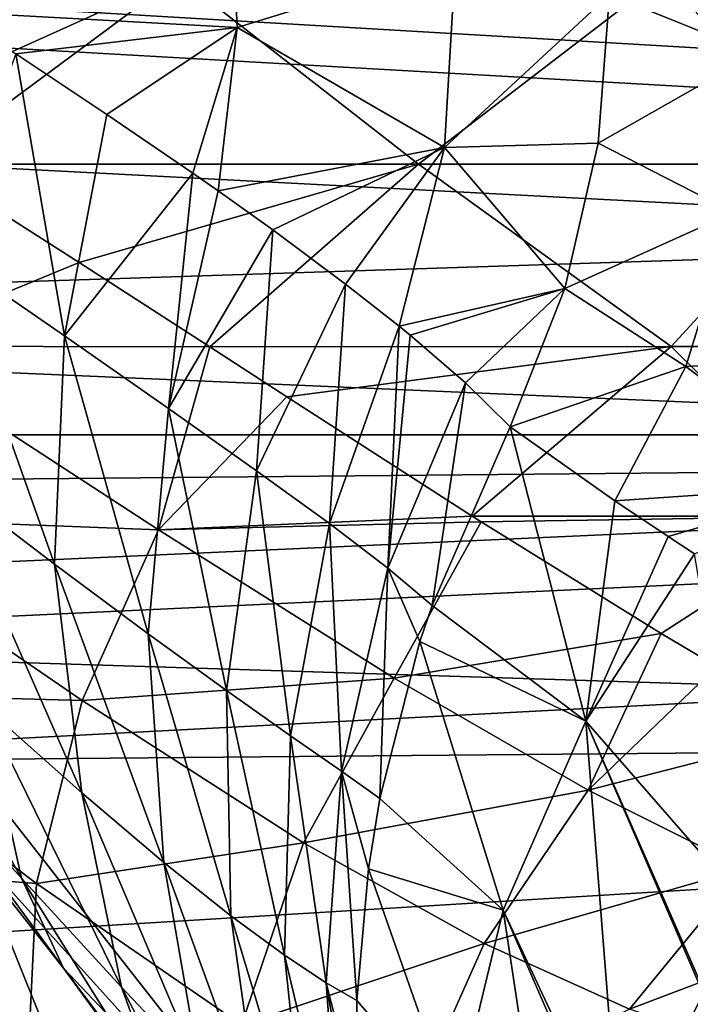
# Model space of a CAD drawing. Header units: millimetres. Extents: x -100 to 100, y -64 to 136.
# Tile 516 of 530: x 11.05 to 12.42, y 76.95 to 78.95. Entities that reach past the tile are written whole.
import ezdxf

# ---------------------------------------------------------------- set-up
doc = ezdxf.new("R2010")
doc.units = ezdxf.units.MM
doc.header["$LTSCALE"] = 159.143519
for name, color, linetype in [('22', 7, 'CONTINUOUS'), ('230', 7, 'CONTINUOUS'), ('240', 7, 'CONTINUOUS'), ('241', 7, 'CONTINUOUS'), ('242', 7, 'CONTINUOUS'), ('243', 7, 'CONTINUOUS'), ('247', 7, 'CONTINUOUS'), ('248', 7, 'CONTINUOUS'), ('255', 7, 'CONTINUOUS'), ('271', 7, 'CONTINUOUS'), ('275', 7, 'CONTINUOUS'), ('281', 7, 'CONTINUOUS'), ('374', 7, 'CONTINUOUS'), ('381', 7, 'CONTINUOUS'), ('383', 7, 'CONTINUOUS'), ('397', 7, 'CONTINUOUS'), ('407', 7, 'CONTINUOUS'), ('412', 7, 'CONTINUOUS'), ('437', 7, 'CONTINUOUS')]:
    doc.layers.add(name, color=color, linetype=linetype)

msp = doc.modelspace()

# ---------------------------------------------------------------- linework, layer by layer
at = {"layer": '22', "color": 7, "linetype": 'CONTINUOUS', "true_color": 0x8c979c}
for points in [[(11.1052, 75.904, -15.8635), (10.1466, 76.8376, -16.1953), (10.0896, 77.1651, -15.8635), (11.1052, 75.904, -15.8635)], [(11.1052, 75.904, -15.8635), (10.0896, 77.1651, -15.8635), (10.537, 76.8193, -15.5048), (11.1052, 75.904, -15.8635)]]:
    msp.add_3dface(points, dxfattribs=at)
at = {"layer": '230', "color": 7, "linetype": 'CONTINUOUS', "true_color": 0x8c979c}
for points in [[(11.9031, 76.2159, 24.8415), (10.906, 77.3197, 17.9484), (10.8256, 77.5912, 24.8415), (11.9031, 76.2159, 24.8415)], [(11.1424, 77.0195, 17.3428), (10.906, 77.3197, 17.9484), (11.9031, 76.2159, 24.8415), (11.1424, 77.0195, 17.3428)], [(11.2252, 76.9095, 17.1), (11.1424, 77.0195, 17.3428), (11.9031, 76.2159, 24.8415), (11.2252, 76.9095, 17.1)]]:
    msp.add_3dface(points, dxfattribs=at)
at = {"layer": '240', "color": 7, "linetype": 'CONTINUOUS', "true_color": 0x8c979c}
for points in [[(12.5428, 79.1975, 8.5012), (12.2516, 78.9978, 10.0995), (12.5489, 78.8781, 8.5018), (12.5428, 79.1975, 8.5012)], [(12.2516, 78.9978, 10.0995), (12.2286, 78.6959, 10.0961), (12.5489, 78.8781, 8.5018), (12.2516, 78.9978, 10.0995)], [(12.5489, 78.8781, 8.5018), (12.2286, 78.6959, 10.0961), (12.5037, 78.5553, 8.4914), (12.5489, 78.8781, 8.5018)], [(12.2286, 78.6959, 10.0961), (12.1607, 78.4009, 10.0862), (12.5037, 78.5553, 8.4914), (12.2286, 78.6959, 10.0961)], [(12.5037, 78.5553, 8.4914), (12.1607, 78.4009, 10.0862), (12.4071, 78.242, 8.4691), (12.5037, 78.5553, 8.4914)], [(12.5037, 78.5553, 8.4914), (12.4071, 78.242, 8.4691), (12.8484, 78.2636, 6.8858), (12.5037, 78.5553, 8.4914)], [(12.1607, 78.4009, 10.0862), (12.0496, 78.1197, 10.07), (12.4071, 78.242, 8.4691), (12.1607, 78.4009, 10.0862)], [(12.8484, 78.2636, 6.8858), (12.4071, 78.242, 8.4691), (12.7273, 78.0007, 6.8476), (12.8484, 78.2636, 6.8858)], [(12.4071, 78.242, 8.4691), (12.0496, 78.1197, 10.07), (12.2627, 77.9691, 8.4862), (12.4071, 78.242, 8.4691)], [(12.4071, 78.242, 8.4691), (12.2627, 77.9691, 8.4862), (12.7273, 78.0007, 6.8476), (12.4071, 78.242, 8.4691)], [(12.2627, 77.9691, 8.4862), (12.3706, 77.897, 7.8541), (12.7273, 78.0007, 6.8476), (12.2627, 77.9691, 8.4862)], [(12.7273, 78.0007, 6.8476), (12.3706, 77.897, 7.8541), (12.4247, 77.8617, 7.5608), (12.7273, 78.0007, 6.8476)]]:
    msp.add_3dface(points, dxfattribs=at)
at = {"layer": '241', "color": 7, "linetype": 'CONTINUOUS', "true_color": 0x8c979c}
for points in [[(12.2035, 77.5214, 7.6294), (12.0496, 78.1197, 10.07), (11.8914, 77.7567, 10.1408), (12.2035, 77.5214, 7.6294)], [(12.2627, 77.9691, 8.4862), (12.0496, 78.1197, 10.07), (12.2035, 77.5214, 7.6294), (12.2627, 77.9691, 8.4862)], [(12.3706, 77.897, 7.8541), (12.2627, 77.9691, 8.4862), (12.2035, 77.5214, 7.6294), (12.3706, 77.897, 7.8541)], [(12.4247, 77.8617, 7.5608), (12.3706, 77.897, 7.8541), (12.2035, 77.5214, 7.6294), (12.4247, 77.8617, 7.5608)], [(12.4247, 77.8617, 7.5608), (12.2035, 77.5214, 7.6294), (12.5482, 77.1261, 5.2453), (12.4247, 77.8617, 7.5608)], [(11.8667, 77.6832, 10.1544), (12.2035, 77.5214, 7.6294), (11.8914, 77.7567, 10.1408), (11.8667, 77.6832, 10.1544)], [(11.7854, 77.3645, 10.2115), (12.0354, 77.1373, 7.7197), (11.8667, 77.6832, 10.1544), (11.7854, 77.3645, 10.2115)], [(12.0354, 77.1373, 7.7197), (12.2035, 77.5214, 7.6294), (11.8667, 77.6832, 10.1544), (12.0354, 77.1373, 7.7197)], [(12.2035, 77.5214, 7.6294), (12.0354, 77.1373, 7.7197), (12.2739, 76.6277, 5.3563), (12.2035, 77.5214, 7.6294)], [(12.5482, 77.1261, 5.2453), (12.2035, 77.5214, 7.6294), (12.4445, 76.9715, 5.2797), (12.5482, 77.1261, 5.2453)], [(12.4445, 76.9715, 5.2797), (12.2035, 77.5214, 7.6294), (12.4422, 76.9678, 5.2806), (12.4445, 76.9715, 5.2797)], [(12.4422, 76.9678, 5.2806), (12.2035, 77.5214, 7.6294), (12.2739, 76.6277, 5.3563), (12.4422, 76.9678, 5.2806)], [(11.7618, 77.2211, 10.2359), (12.0354, 77.1373, 7.7197), (11.7854, 77.3645, 10.2115), (11.7618, 77.2211, 10.2359)], [(11.7382, 76.9541, 10.2797), (11.9361, 76.7246, 7.8133), (11.7618, 77.2211, 10.2359), (11.7382, 76.9541, 10.2797)], [(11.9361, 76.7246, 7.8133), (12.0354, 77.1373, 7.7197), (11.7618, 77.2211, 10.2359), (11.9361, 76.7246, 7.8133)], [(12.0354, 77.1373, 7.7197), (11.9361, 76.7246, 7.8133), (12.1676, 76.2644, 5.4372), (12.0354, 77.1373, 7.7197)], [(12.2739, 76.6277, 5.3563), (12.0354, 77.1373, 7.7197), (12.2661, 76.6075, 5.3608), (12.2739, 76.6277, 5.3563)], [(12.2661, 76.6075, 5.3608), (12.0354, 77.1373, 7.7197), (12.1676, 76.2644, 5.4372), (12.2661, 76.6075, 5.3608)], [(11.7379, 76.7472, 10.312), (11.9361, 76.7246, 7.8133), (11.7382, 76.9541, 10.2797), (11.7379, 76.7472, 10.312)]]:
    msp.add_3dface(points, dxfattribs=at)
at = {"layer": '242', "color": 7, "linetype": 'CONTINUOUS', "true_color": 0x8c979c}
for points in [[(11.1741, 78.4538, -9.223), (10.7619, 78.2834, -9.7115), (10.8614, 78.6531, -9.6582), (11.1741, 78.4538, -9.223)], [(11.4395, 78.2824, -8.7982), (10.7619, 78.2834, -9.7115), (11.1741, 78.4538, -9.223), (11.4395, 78.2824, -8.7982)], [(10.7619, 78.2834, -9.7115), (11.3357, 77.9099, -8.7352), (10.6344, 77.9372, -9.9149), (10.7619, 78.2834, -9.7115)], [(11.3357, 77.9099, -8.7352), (10.7619, 78.2834, -9.7115), (11.4395, 78.2824, -8.7982), (11.3357, 77.9099, -8.7352)], [(11.5963, 78.1807, -8.5193), (11.3357, 77.9099, -8.7352), (11.4395, 78.2824, -8.7982), (11.5963, 78.1807, -8.5193)], [(11.973, 77.9382, -7.745), (11.3357, 77.9099, -8.7352), (11.5963, 78.1807, -8.5193), (11.973, 77.9382, -7.745)], [(11.1806, 77.5631, -8.8823), (10.5713, 77.5801, -10.1633), (10.6344, 77.9372, -9.9149), (11.1806, 77.5631, -8.8823)], [(11.3357, 77.9099, -8.7352), (11.1806, 77.5631, -8.8823), (10.6344, 77.9372, -9.9149), (11.3357, 77.9099, -8.7352)], [(11.991, 77.9268, -7.7038), (11.3357, 77.9099, -8.7352), (11.973, 77.9382, -7.745), (11.991, 77.9268, -7.7038)], [(11.8141, 77.6085, -7.6604), (11.3357, 77.9099, -8.7352), (11.991, 77.9268, -7.7038), (11.8141, 77.6085, -7.6604)], [(12.357, 77.6995, -6.7578), (11.8141, 77.6085, -7.6604), (11.991, 77.9268, -7.7038), (12.357, 77.6995, -6.7578)], [(11.3357, 77.9099, -8.7352), (11.8141, 77.6085, -7.6604), (11.1806, 77.5631, -8.8823), (11.3357, 77.9099, -8.7352)], [(12.2081, 77.3815, -6.5057), (11.8141, 77.6085, -7.6604), (12.357, 77.6995, -6.7578), (12.2081, 77.3815, -6.5057)], [(12.47, 77.6322, -6.4164), (12.2081, 77.3815, -6.5057), (12.357, 77.6995, -6.7578), (12.47, 77.6322, -6.4164)], [(12.6921, 77.5053, -5.6519), (12.2081, 77.3815, -6.5057), (12.47, 77.6322, -6.4164), (12.6921, 77.5053, -5.6519)], [(11.8141, 77.6085, -7.6604), (11.63, 77.2745, -7.7599), (11.1806, 77.5631, -8.8823), (11.8141, 77.6085, -7.6604)], [(11.8141, 77.6085, -7.6604), (12.2081, 77.3815, -6.5057), (11.63, 77.2745, -7.7599), (11.8141, 77.6085, -7.6604)], [(11.0879, 77.1914, -9.0662), (10.5831, 77.2302, -10.448), (10.5713, 77.5801, -10.1633), (11.0879, 77.1914, -9.0662)], [(11.0879, 77.1914, -9.0662), (10.5713, 77.5801, -10.1633), (11.1806, 77.5631, -8.8823), (11.0879, 77.1914, -9.0662)], [(11.63, 77.2745, -7.7599), (11.0879, 77.1914, -9.0662), (11.1806, 77.5631, -8.8823), (11.63, 77.2745, -7.7599)], [(12.5265, 77.2222, -5.2872), (12.2081, 77.3815, -6.5057), (12.6921, 77.5053, -5.6519), (12.5265, 77.2222, -5.2872)], [(12.2081, 77.3815, -6.5057), (11.997, 77.0694, -6.5684), (11.63, 77.2745, -7.7599), (12.2081, 77.3815, -6.5057)], [(12.2081, 77.3815, -6.5057), (12.5265, 77.2222, -5.2872), (11.997, 77.0694, -6.5684), (12.2081, 77.3815, -6.5057)], [(11.5043, 76.9045, -7.8877), (11.0879, 77.1914, -9.0662), (11.63, 77.2745, -7.7599), (11.5043, 76.9045, -7.8877)], [(11.997, 77.0694, -6.5684), (11.5043, 76.9045, -7.8877), (11.63, 77.2745, -7.7599), (11.997, 77.0694, -6.5684)], [(11.0694, 76.812, -9.2808), (10.673, 76.9068, -10.7556), (10.5831, 77.2302, -10.448), (11.0694, 76.812, -9.2808)], [(11.0694, 76.812, -9.2808), (10.5831, 77.2302, -10.448), (11.0879, 77.1914, -9.0662), (11.0694, 76.812, -9.2808)], [(12.5265, 77.2222, -5.2872), (12.2925, 76.9362, -5.3238), (11.997, 77.0694, -6.5684), (12.5265, 77.2222, -5.2872)], [(12.5265, 77.2222, -5.2872), (12.7746, 77.1188, -4.0181), (12.2925, 76.9362, -5.3238), (12.5265, 77.2222, -5.2872)], [(11.5043, 76.9045, -7.8877), (11.0694, 76.812, -9.2808), (11.0879, 77.1914, -9.0662), (11.5043, 76.9045, -7.8877)], [(12.7746, 77.1188, -4.0181), (12.5231, 76.8584, -4.0374), (12.2925, 76.9362, -5.3238), (12.7746, 77.1188, -4.0181)], [(11.8389, 76.7132, -6.6516), (11.5043, 76.9045, -7.8877), (11.997, 77.0694, -6.5684), (11.8389, 76.7132, -6.6516)], [(12.2925, 76.9362, -5.3238), (11.8389, 76.7132, -6.6516), (11.997, 77.0694, -6.5684), (12.2925, 76.9362, -5.3238)], [(12.4422, 76.9678, 5.2806), (12.2739, 76.6277, 5.3563), (12.4309, 76.5444, 4.0499), (12.4422, 76.9678, 5.2806)]]:
    msp.add_3dface(points, dxfattribs=at)
at = {"layer": '243', "color": 7, "linetype": 'CONTINUOUS', "true_color": 0x8c979c}
for points in [[(10.7226, 78.7399, -9.8318), (10.2359, 79.0349, -10.361), (11.3757, 79.0349, -9.0949), (10.7226, 78.7399, -9.8318)], [(10.8614, 78.6531, -9.6582), (10.7226, 78.7399, -9.8318), (11.3757, 79.0349, -9.0949), (10.8614, 78.6531, -9.6582)], [(11.8635, 78.6533, -8.397), (10.8614, 78.6531, -9.6582), (11.3757, 79.0349, -9.0949), (11.8635, 78.6533, -8.397)], [(12.3599, 79.0349, -7.7043), (11.8635, 78.6533, -8.397), (11.3757, 79.0349, -9.0949), (12.3599, 79.0349, -7.7043)], [(12.7174, 78.6533, -7.0371), (11.8635, 78.6533, -8.397), (12.3599, 79.0349, -7.7043), (12.7174, 78.6533, -7.0371)], [(13.175, 79.0349, -6.2084), (12.7174, 78.6533, -7.0371), (12.3599, 79.0349, -7.7043), (13.175, 79.0349, -6.2084)], [(11.1741, 78.4538, -9.223), (10.8614, 78.6531, -9.6582), (11.8635, 78.6533, -8.397), (11.1741, 78.4538, -9.223)], [(11.4395, 78.2824, -8.7982), (11.1741, 78.4538, -9.223), (11.8635, 78.6533, -8.397), (11.4395, 78.2824, -8.7982)], [(11.4395, 78.2824, -8.7982), (11.8635, 78.6533, -8.397), (12.3773, 78.2825, -7.4212), (11.4395, 78.2824, -8.7982)], [(11.8635, 78.6533, -8.397), (12.7174, 78.6533, -7.0371), (12.3773, 78.2825, -7.4212), (11.8635, 78.6533, -8.397)], [(12.3773, 78.2825, -7.4212), (12.7174, 78.6533, -7.0371), (13.1464, 78.2825, -5.9536), (12.3773, 78.2825, -7.4212)], [(11.5963, 78.1807, -8.5193), (11.4395, 78.2824, -8.7982), (12.3773, 78.2825, -7.4212), (11.5963, 78.1807, -8.5193)], [(11.973, 77.9382, -7.745), (11.5963, 78.1807, -8.5193), (12.3773, 78.2825, -7.4212), (11.973, 77.9382, -7.745)], [(11.973, 77.9382, -7.745), (12.3773, 78.2825, -7.4212), (12.7255, 77.9383, -6.4342), (11.973, 77.9382, -7.745)], [(12.3773, 78.2825, -7.4212), (13.1464, 78.2825, -5.9536), (12.7255, 77.9383, -6.4342), (12.3773, 78.2825, -7.4212)], [(11.991, 77.9268, -7.7038), (11.973, 77.9382, -7.745), (12.7255, 77.9383, -6.4342), (11.991, 77.9268, -7.7038)], [(12.357, 77.6995, -6.7578), (11.991, 77.9268, -7.7038), (12.7255, 77.9383, -6.4342), (12.357, 77.6995, -6.7578)], [(12.47, 77.6322, -6.4164), (12.357, 77.6995, -6.7578), (12.7255, 77.9383, -6.4342), (12.47, 77.6322, -6.4164)]]:
    msp.add_3dface(points, dxfattribs=at)
at = {"layer": '247', "color": 7, "linetype": 'CONTINUOUS', "true_color": 0x8c979c}
for points in [[(10.8988, 78.4739, 15.1935), (11.1445, 78.3042, 14.4039), (11.0453, 78.8775, 14.7595), (10.8988, 78.4739, 15.1935)], [(11.0453, 78.8775, 14.7595), (11.1445, 78.3042, 14.4039), (11.2307, 78.7545, 14.2212), (11.0453, 78.8775, 14.7595)], [(11.2307, 78.7545, 14.2212), (11.1445, 78.3042, 14.4039), (11.4054, 78.6349, 13.6409), (11.2307, 78.7545, 14.2212)], [(11.1445, 78.3042, 14.4039), (11.3556, 78.1568, 13.5884), (11.4054, 78.6349, 13.6409), (11.1445, 78.3042, 14.4039)], [(11.4054, 78.6349, 13.6409), (11.3556, 78.1568, 13.5884), (11.4566, 78.5991, 13.4544), (11.4054, 78.6349, 13.6409)], [(11.4566, 78.5991, 13.4544), (11.3556, 78.1568, 13.5884), (11.5677, 78.5196, 13.0174), (11.4566, 78.5991, 13.4544)], [(11.3556, 78.1568, 13.5884), (11.5344, 78.0303, 12.7512), (11.5677, 78.5196, 13.0174), (11.3556, 78.1568, 13.5884)], [(11.5677, 78.5196, 13.0174), (11.5344, 78.0303, 12.7512), (11.7155, 78.4097, 12.3497), (11.5677, 78.5196, 13.0174)], [(11.1445, 78.3042, 14.4039), (10.8988, 78.4739, 15.1935), (11.1243, 77.8405, 14.6169), (11.1445, 78.3042, 14.4039)], [(11.1243, 77.8405, 14.6169), (10.8988, 78.4739, 15.1935), (10.8999, 78.0114, 15.4509), (11.1243, 77.8405, 14.6169)], [(11.5344, 78.0303, 12.7512), (11.6826, 77.9228, 11.8956), (11.7155, 78.4097, 12.3497), (11.5344, 78.0303, 12.7512)], [(11.7155, 78.4097, 12.3497), (11.6826, 77.9228, 11.8956), (11.8247, 78.3238, 11.7666), (11.7155, 78.4097, 12.3497)], [(11.6826, 77.9228, 11.8956), (11.8014, 77.8325, 11.0245), (11.8247, 78.3238, 11.7666), (11.6826, 77.9228, 11.8956)], [(11.8247, 78.3238, 11.7666), (11.8014, 77.8325, 11.0245), (11.8466, 78.3059, 11.6366), (11.8247, 78.3238, 11.7666)], [(11.3144, 77.6988, 13.7626), (11.1445, 78.3042, 14.4039), (11.1243, 77.8405, 14.6169), (11.3144, 77.6988, 13.7626)], [(11.3556, 78.1568, 13.5884), (11.1445, 78.3042, 14.4039), (11.3144, 77.6988, 13.7626), (11.3556, 78.1568, 13.5884)], [(11.8466, 78.3059, 11.6366), (11.8014, 77.8325, 11.0245), (11.9589, 78.209, 10.877), (11.8466, 78.3059, 11.6366)], [(11.8014, 77.8325, 11.0245), (11.8914, 77.7567, 10.1408), (11.9589, 78.209, 10.877), (11.8014, 77.8325, 11.0245)], [(11.8914, 77.7567, 10.1408), (12.0496, 78.1197, 10.07), (11.9589, 78.209, 10.877), (11.8914, 77.7567, 10.1408)], [(11.4734, 77.5835, 12.8921), (11.3556, 78.1568, 13.5884), (11.3144, 77.6988, 13.7626), (11.4734, 77.5835, 12.8921)], [(11.5344, 78.0303, 12.7512), (11.3556, 78.1568, 13.5884), (11.4734, 77.5835, 12.8921), (11.5344, 78.0303, 12.7512)], [(11.6038, 77.4914, 12.0084), (11.5344, 78.0303, 12.7512), (11.4734, 77.5835, 12.8921), (11.6038, 77.4914, 12.0084)], [(11.6826, 77.9228, 11.8956), (11.5344, 78.0303, 12.7512), (11.6038, 77.4914, 12.0084), (11.6826, 77.9228, 11.8956)], [(11.1243, 77.8405, 14.6169), (10.8999, 78.0114, 15.4509), (11.1798, 77.3757, 14.8415), (11.1243, 77.8405, 14.6169)], [(11.1798, 77.3757, 14.8415), (10.8999, 78.0114, 15.4509), (10.9786, 77.5539, 15.7231), (11.1798, 77.3757, 14.8415)], [(11.7075, 77.4197, 11.1142), (11.6826, 77.9228, 11.8956), (11.6038, 77.4914, 12.0084), (11.7075, 77.4197, 11.1142)], [(11.8014, 77.8325, 11.0245), (11.6826, 77.9228, 11.8956), (11.7075, 77.4197, 11.1142), (11.8014, 77.8325, 11.0245)], [(11.3144, 77.6988, 13.7626), (11.1243, 77.8405, 14.6169), (11.3461, 77.2345, 13.9451), (11.3144, 77.6988, 13.7626)], [(11.3461, 77.2345, 13.9451), (11.1243, 77.8405, 14.6169), (11.1798, 77.3757, 14.8415), (11.3461, 77.2345, 13.9451)], [(11.7854, 77.3645, 10.2115), (11.8014, 77.8325, 11.0245), (11.7075, 77.4197, 11.1142), (11.7854, 77.3645, 10.2115)], [(11.7854, 77.3645, 10.2115), (11.8667, 77.6832, 10.1544), (11.8014, 77.8325, 11.0245), (11.7854, 77.3645, 10.2115)], [(11.8667, 77.6832, 10.1544), (11.8914, 77.7567, 10.1408), (11.8014, 77.8325, 11.0245), (11.8667, 77.6832, 10.1544)], [(10.9786, 77.5539, 15.7231), (10.737, 77.7728, 16.5843), (11.0574, 77.2027, 16.3504), (10.9786, 77.5539, 15.7231)], [(11.0574, 77.2027, 16.3504), (10.737, 77.7728, 16.5843), (10.8024, 77.4837, 17.3142), (11.0574, 77.2027, 16.3504)], [(11.4734, 77.5835, 12.8921), (11.3144, 77.6988, 13.7626), (11.4822, 77.126, 13.0382), (11.4734, 77.5835, 12.8921)], [(11.4822, 77.126, 13.0382), (11.3144, 77.6988, 13.7626), (11.3461, 77.2345, 13.9451), (11.4822, 77.126, 13.0382)], [(11.6038, 77.4914, 12.0084), (11.4734, 77.5835, 12.8921), (11.5914, 77.0459, 12.1237), (11.6038, 77.4914, 12.0084)], [(11.5914, 77.0459, 12.1237), (11.4734, 77.5835, 12.8921), (11.4822, 77.126, 13.0382), (11.5914, 77.0459, 12.1237)], [(11.1798, 77.3757, 14.8415), (10.9786, 77.5539, 15.7231), (11.2601, 76.9807, 15.3655), (11.1798, 77.3757, 14.8415)], [(11.2601, 76.9807, 15.3655), (10.9786, 77.5539, 15.7231), (11.0574, 77.2027, 16.3504), (11.2601, 76.9807, 15.3655)], [(10.906, 77.3197, 17.9484), (11.1424, 77.0195, 17.3428), (10.8024, 77.4837, 17.3142), (10.906, 77.3197, 17.9484)], [(11.1424, 77.0195, 17.3428), (11.0574, 77.2027, 16.3504), (10.8024, 77.4837, 17.3142), (11.1424, 77.0195, 17.3428)], [(11.6762, 76.99, 11.2037), (11.6038, 77.4914, 12.0084), (11.5914, 77.0459, 12.1237), (11.6762, 76.99, 11.2037)], [(11.7075, 77.4197, 11.1142), (11.6038, 77.4914, 12.0084), (11.6762, 76.99, 11.2037), (11.7075, 77.4197, 11.1142)], [(11.7382, 76.9541, 10.2797), (11.7075, 77.4197, 11.1142), (11.6762, 76.99, 11.2037), (11.7382, 76.9541, 10.2797)], [(11.7382, 76.9541, 10.2797), (11.7618, 77.2211, 10.2359), (11.7075, 77.4197, 11.1142), (11.7382, 76.9541, 10.2797)], [(11.7618, 77.2211, 10.2359), (11.7854, 77.3645, 10.2115), (11.7075, 77.4197, 11.1142), (11.7618, 77.2211, 10.2359)], [(11.3461, 77.2345, 13.9451), (11.1798, 77.3757, 14.8415), (11.4197, 76.8121, 14.3681), (11.3461, 77.2345, 13.9451)], [(11.4197, 76.8121, 14.3681), (11.1798, 77.3757, 14.8415), (11.2601, 76.9807, 15.3655), (11.4197, 76.8121, 14.3681)], [(11.4822, 77.126, 13.0382), (11.3461, 77.2345, 13.9451), (11.5439, 76.6903, 13.3641), (11.4822, 77.126, 13.0382)], [(11.5439, 76.6903, 13.3641), (11.3461, 77.2345, 13.9451), (11.4197, 76.8121, 14.3681), (11.5439, 76.6903, 13.3641)], [(11.0574, 77.2027, 16.3504), (11.1424, 77.0195, 17.3428), (11.3503, 76.7346, 16.3537), (11.0574, 77.2027, 16.3504)], [(11.2601, 76.9807, 15.3655), (11.0574, 77.2027, 16.3504), (11.3503, 76.7346, 16.3537), (11.2601, 76.9807, 15.3655)], [(11.5914, 77.0459, 12.1237), (11.4822, 77.126, 13.0382), (11.6384, 76.6082, 12.3573), (11.5914, 77.0459, 12.1237)], [(11.6384, 76.6082, 12.3573), (11.4822, 77.126, 13.0382), (11.5439, 76.6903, 13.3641), (11.6384, 76.6082, 12.3573)], [(11.6762, 76.99, 11.2037), (11.5914, 77.0459, 12.1237), (11.7073, 76.5594, 11.35), (11.6762, 76.99, 11.2037)], [(11.7073, 76.5594, 11.35), (11.5914, 77.0459, 12.1237), (11.6384, 76.6082, 12.3573), (11.7073, 76.5594, 11.35)], [(11.1424, 77.0195, 17.3428), (11.2252, 76.9095, 17.1), (11.3503, 76.7346, 16.3537), (11.1424, 77.0195, 17.3428)], [(11.4197, 76.8121, 14.3681), (11.2601, 76.9807, 15.3655), (11.5065, 76.5166, 15.3607), (11.4197, 76.8121, 14.3681)], [(11.5065, 76.5166, 15.3607), (11.2601, 76.9807, 15.3655), (11.3503, 76.7346, 16.3537), (11.5065, 76.5166, 15.3607)], [(11.7533, 76.5384, 10.3432), (11.7379, 76.7472, 10.312), (11.6762, 76.99, 11.2037), (11.7533, 76.5384, 10.3432)], [(11.7533, 76.5384, 10.3432), (11.6762, 76.99, 11.2037), (11.7073, 76.5594, 11.35), (11.7533, 76.5384, 10.3432)], [(11.7379, 76.7472, 10.312), (11.7382, 76.9541, 10.2797), (11.6762, 76.99, 11.2037), (11.7379, 76.7472, 10.312)]]:
    msp.add_3dface(points, dxfattribs=at)
at = {"layer": '248', "color": 7, "linetype": 'CONTINUOUS', "true_color": 0x8c979c}
for points in [[(10.913, 78.963, 15.1052), (11.4955, 78.9308, 13.462), (11.4796, 79.266, 13.4571), (10.913, 78.963, 15.1052)], [(11.4955, 78.9308, 13.462), (11.9391, 79.0682, 11.7889), (11.4796, 79.266, 13.4571), (11.4955, 78.9308, 13.462)], [(11.9163, 78.6873, 11.7838), (11.9391, 79.0682, 11.7889), (11.4955, 78.9308, 13.462), (11.9163, 78.6873, 11.7838)], [(11.9163, 78.6873, 11.7838), (12.2516, 78.9978, 10.0995), (11.9391, 79.0682, 11.7889), (11.9163, 78.6873, 11.7838)], [(12.2286, 78.6959, 10.0961), (12.2516, 78.9978, 10.0995), (11.9163, 78.6873, 11.7838), (12.2286, 78.6959, 10.0961)], [(10.913, 78.963, 15.1052), (11.0453, 78.8775, 14.7595), (11.4955, 78.9308, 13.462), (10.913, 78.963, 15.1052)], [(11.0453, 78.8775, 14.7595), (11.2307, 78.7545, 14.2212), (11.4955, 78.9308, 13.462), (11.0453, 78.8775, 14.7595)], [(11.2307, 78.7545, 14.2212), (11.4054, 78.6349, 13.6409), (11.4955, 78.9308, 13.462), (11.2307, 78.7545, 14.2212)], [(11.4054, 78.6349, 13.6409), (11.4566, 78.5991, 13.4544), (11.4955, 78.9308, 13.462), (11.4054, 78.6349, 13.6409)], [(11.4566, 78.5991, 13.4544), (11.9163, 78.6873, 11.7838), (11.4955, 78.9308, 13.462), (11.4566, 78.5991, 13.4544)], [(12.1607, 78.4009, 10.0862), (12.2286, 78.6959, 10.0961), (11.9163, 78.6873, 11.7838), (12.1607, 78.4009, 10.0862)], [(11.4566, 78.5991, 13.4544), (11.5677, 78.5196, 13.0174), (11.9163, 78.6873, 11.7838), (11.4566, 78.5991, 13.4544)], [(11.5677, 78.5196, 13.0174), (11.7155, 78.4097, 12.3497), (11.9163, 78.6873, 11.7838), (11.5677, 78.5196, 13.0174)], [(11.7155, 78.4097, 12.3497), (11.8247, 78.3238, 11.7666), (11.9163, 78.6873, 11.7838), (11.7155, 78.4097, 12.3497)], [(11.8247, 78.3238, 11.7666), (12.1607, 78.4009, 10.0862), (11.9163, 78.6873, 11.7838), (11.8247, 78.3238, 11.7666)], [(12.1607, 78.4009, 10.0862), (11.8247, 78.3238, 11.7666), (11.8466, 78.3059, 11.6366), (12.1607, 78.4009, 10.0862)], [(12.1607, 78.4009, 10.0862), (11.8466, 78.3059, 11.6366), (11.9589, 78.209, 10.877), (12.1607, 78.4009, 10.0862)], [(12.0496, 78.1197, 10.07), (12.1607, 78.4009, 10.0862), (11.9589, 78.209, 10.877), (12.0496, 78.1197, 10.07)]]:
    msp.add_3dface(points, dxfattribs=at)
at = {"layer": '255', "linetype": 'CONTINUOUS'}
for points in [[(12.7593, 69.9003, 25.7), (9.2597, 78.4514, 25.7), (8.0253, 78.0997, 25.7), (12.7593, 69.9003, 25.7)], [(10.4514, 77.2597, 25.7), (9.2597, 78.4514, 25.7), (12.7593, 69.9003, 25.7), (10.4514, 77.2597, 25.7)], [(11.4916, 75.9319, 25.7), (10.4514, 77.2597, 25.7), (12.7593, 69.9003, 25.7), (11.4916, 75.9319, 25.7)]]:
    msp.add_3dface(points, dxfattribs=at)
at = {"layer": '271', "linetype": 'CONTINUOUS'}
for points in [[(10.8256, 77.5912, 24.8415), (10.4514, 77.2597, 25.7), (11.4916, 75.9319, 25.7), (10.8256, 77.5912, 24.8415)], [(11.9031, 76.2159, 24.8415), (10.8256, 77.5912, 24.8415), (11.4916, 75.9319, 25.7), (11.9031, 76.2159, 24.8415)]]:
    msp.add_3dface(points, dxfattribs=at)
at = {"layer": '275', "color": 7, "linetype": 'CONTINUOUS', "true_color": 0xffe664}
for points in [[(8.0253, 78.0997, 28.2), (12.7593, 66.0997, 28.2), (12.7593, 69.9003, 28.2), (8.0253, 78.0997, 28.2)], [(12.7593, 66.0997, 28.2), (8.0253, 78.0997, 28.2), (9.5626, 70.5624, 28.2), (12.7593, 66.0997, 28.2)]]:
    msp.add_3dface(points, dxfattribs=at)
at = {"layer": '281', "color": 7, "linetype": 'CONTINUOUS', "true_color": 0xffe664}
for points in [[(12.7593, 69.9003, 25.7), (8.0253, 78.0997, 25.7), (12.7593, 69.9003, 28.2), (12.7593, 69.9003, 25.7)], [(8.0253, 78.0997, 25.7), (8.0253, 78.0997, 28.2), (12.7593, 69.9003, 28.2), (8.0253, 78.0997, 25.7)]]:
    msp.add_3dface(points, dxfattribs=at)
at = {"layer": '374', "color": 7, "linetype": 'CONTINUOUS', "true_color": 0x323232}
for points in [[(10.3669, 77.1842, 47.2), (11.3983, 75.8677, 47.2), (10.3669, 77.1842, 46.2), (10.3669, 77.1842, 47.2)], [(10.3669, 77.1842, 46.2), (11.3983, 75.8677, 47.2), (11.3983, 75.8677, 46.2), (10.3669, 77.1842, 46.2)]]:
    msp.add_3dface(points, dxfattribs=at)
at = {"layer": '381', "color": 7, "linetype": 'CONTINUOUS', "true_color": 0x323232}
msp.add_3dface([(11.3983, 75.8677, 47.2), (10.3669, 77.1842, 47.2), (10.5968, 76.8917, 47.3289), (11.3983, 75.8677, 47.2)], dxfattribs=at)
at = {"layer": '383', "color": 7, "linetype": 'CONTINUOUS', "true_color": 0x323232}
msp.add_3dface([(10.3669, 77.1842, 46.2), (11.3983, 75.8677, 46.2), (10.5967, 76.8917, 46.0706), (10.3669, 77.1842, 46.2)], dxfattribs=at)
at = {"layer": '397', "color": 7, "linetype": 'CONTINUOUS', "true_color": 0xaaaaaa}
for points in [[(86.6491, 83.6845, 45.7), (7.5837, 78.9868, 45.7), (89.1978, 78.7505, 45.7), (86.6491, 83.6845, 45.7)], [(7.5837, 78.9868, 45.7), (8.8527, 77.9926, 45.7), (89.1978, 78.7505, 45.7), (7.5837, 78.9868, 45.7)], [(8.8527, 77.9926, 45.7), (9.9926, 76.8527, 45.7), (89.1978, 78.7505, 45.7), (8.8527, 77.9926, 45.7)], [(9.9926, 76.8527, 45.7), (10.9868, 75.5836, 45.7), (89.1978, 78.7505, 45.7), (9.9926, 76.8527, 45.7)], [(10.9868, 75.5836, 45.7), (11.8208, 74.2041, 45.7), (89.1978, 78.7505, 45.7), (10.9868, 75.5836, 45.7)], [(89.1978, 78.7505, 45.7), (11.8208, 74.2041, 45.7), (91.4659, 73.6814, 45.7), (89.1978, 78.7505, 45.7)]]:
    msp.add_3dface(points, dxfattribs=at)
at = {"layer": '407', "color": 7, "linetype": 'CONTINUOUS'}
for points in [[(-85.3342, 82.9627, 36.7), (87.8445, 78.1035, 36.7), (-87.8445, 78.1035, 36.7), (-85.3342, 82.9627, 36.7)], [(85.3342, 82.9627, 36.7), (87.8445, 78.1035, 36.7), (-85.3342, 82.9627, 36.7), (85.3342, 82.9627, 36.7)], [(-87.8445, 78.1035, 36.7), (87.8445, 78.1035, 36.7), (0, 77.35, 36.7), (-87.8445, 78.1035, 36.7)], [(87.8445, 78.1035, 36.7), (90.0783, 73.1116, 36.7), (0, 77.35, 36.7), (87.8445, 78.1035, 36.7)], [(0, 77.35, 36.7), (90.0783, 73.1116, 36.7), (1.2204, 77.27, 36.7), (0, 77.35, 36.7)], [(1.2204, 77.27, 36.7), (90.0783, 73.1116, 36.7), (2.42, 77.0314, 36.7), (1.2204, 77.27, 36.7)], [(2.42, 77.0314, 36.7), (90.0783, 73.1116, 36.7), (3.5781, 76.6383, 36.7), (2.42, 77.0314, 36.7)]]:
    msp.add_3dface(points, dxfattribs=at)
at = {"layer": '412', "linetype": 'CONTINUOUS'}
for points in [[(0, 77.35, 36.7427), (57.5181, 79.9352, 36.7427), (-60.2815, 76.0789, 36.7427), (0, 77.35, 36.7427)], [(57.5181, 79.9352, 36.7427), (-57.5181, 79.9352, 36.7427), (-60.2815, 76.0789, 36.7427), (57.5181, 79.9352, 36.7427)], [(0, 77.35, 36.7427), (1.2204, 77.27, 36.7427), (57.5181, 79.9352, 36.7427), (0, 77.35, 36.7427)], [(1.2204, 77.27, 36.7427), (2.42, 77.0314, 36.7427), (57.5181, 79.9352, 36.7427), (1.2204, 77.27, 36.7427)], [(2.42, 77.0314, 36.7427), (3.5781, 76.6383, 36.7427), (57.5181, 79.9352, 36.7427), (2.42, 77.0314, 36.7427)], [(3.5781, 76.6383, 36.7427), (4.675, 76.0973, 36.7427), (57.5181, 79.9352, 36.7427), (3.5781, 76.6383, 36.7427)], [(4.675, 76.0973, 36.7427), (60.2815, 76.0789, 36.7427), (57.5181, 79.9352, 36.7427), (4.675, 76.0973, 36.7427)]]:
    msp.add_3dface(points, dxfattribs=at)
at = {"layer": '437', "color": 7, "linetype": 'CONTINUOUS', "true_color": 0xaaaaaa}
for points in [[(0.7284, 79.5771, 44.7), (57.5181, 79.9352, 44.7), (60.2815, 76.0789, 44.7), (0.7284, 79.5771, 44.7)], [(2.1736, 79.3945, 44.7), (0.7284, 79.5771, 44.7), (60.2815, 76.0789, 44.7), (2.1736, 79.3945, 44.7)], [(3.5846, 79.0323, 44.7), (2.1736, 79.3945, 44.7), (60.2815, 76.0789, 44.7), (3.5846, 79.0323, 44.7)], [(4.9391, 78.496, 44.7), (3.5846, 79.0323, 44.7), (60.2815, 76.0789, 44.7), (4.9391, 78.496, 44.7)], [(6.2156, 77.7942, 44.7), (4.9391, 78.496, 44.7), (60.2815, 76.0789, 44.7), (6.2156, 77.7942, 44.7)], [(7.3941, 76.938, 44.7), (6.2156, 77.7942, 44.7), (60.2815, 76.0789, 44.7), (7.3941, 76.938, 44.7)]]:
    msp.add_3dface(points, dxfattribs=at)

doc.saveas('drawing.dxf')
